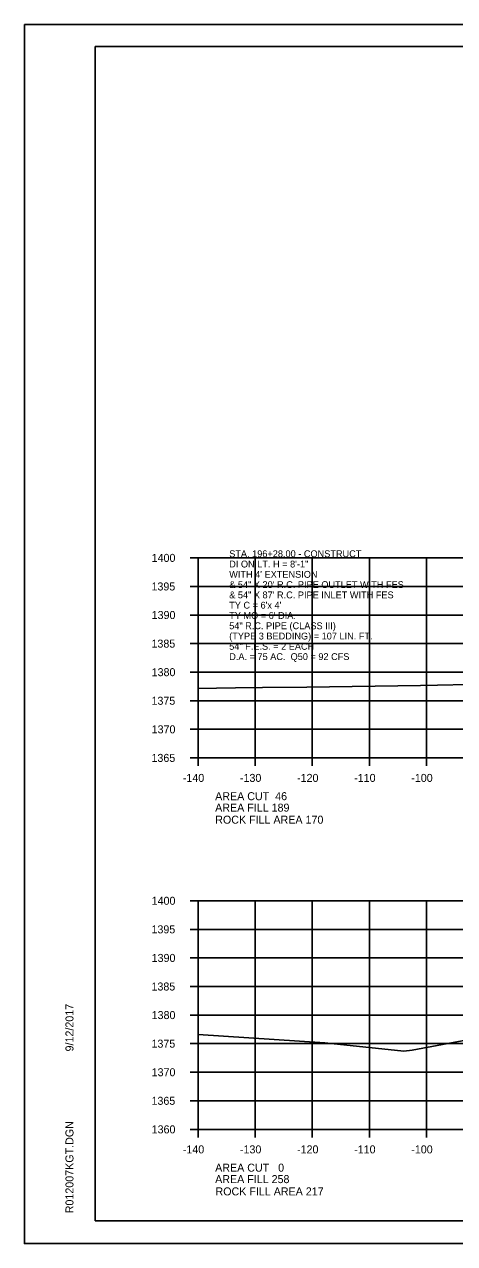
# Model space of a CAD drawing. Extents: x 1374311 to 1383814, y 384102 to 406278.
# Drawn here: x 1382469.7 to 1382545, y 401158.3 to 401371.7 of the extents above; entities that cross this region are included whole.
import ezdxf

# ---------------------------------------------------------------- set-up
doc = ezdxf.new("R2010")
doc.units = 0
for name, color, linetype in [('R_Axis', 7, 'Continuous'), ('R_Axis Annot', 7, 'Continuous'), ('R_Border', 7, 'Continuous'), ('R_Exist Surface', 7, 'Continuous'), ('R_Fin Surface', 7, 'Continuous'), ('R_Grid', 7, 'Continuous'), ('R_No Plot', 7, 'Continuous'), ('R_Water Annot', 7, 'Continuous')]:
    doc.layers.add(name, color=color, linetype=linetype)

msp = doc.modelspace()

# ---------------------------------------------------------------- linework, layer by layer
at = {"layer": 'R_Axis'}
for p, q in [((1382498.67, 401278.31), (1382500.07, 401278.31)), ((1382500.07, 401243.31), (1382500.07, 401278.31)), ((1382498.67, 401273.31), (1382500.07, 401273.31)), ((1382498.67, 401268.31), (1382500.07, 401268.31)), ((1382498.67, 401263.31), (1382500.07, 401263.31)), ((1382498.67, 401258.31), (1382500.07, 401258.31)), ((1382498.67, 401253.31), (1382500.07, 401253.31)), ((1382498.67, 401248.31), (1382500.07, 401248.31)), ((1382498.67, 401243.31), (1382500.07, 401243.31)), ((1382500.07, 401243.31), (1382780.07, 401243.31)), ((1382500.07, 401241.91), (1382500.07, 401243.31)), ((1382510.07, 401241.91), (1382510.07, 401243.31)), ((1382520.07, 401241.91), (1382520.07, 401243.31)), ((1382530.07, 401241.91), (1382530.07, 401243.31)), ((1382540.07, 401241.91), (1382540.07, 401243.31)), ((1382498.67, 401218.31), (1382500.07, 401218.31)), ((1382500.07, 401178.31), (1382500.07, 401218.31)), ((1382498.67, 401213.31), (1382500.07, 401213.31)), ((1382498.67, 401208.31), (1382500.07, 401208.31)), ((1382498.67, 401203.31), (1382500.07, 401203.31)), ((1382498.67, 401198.31), (1382500.07, 401198.31)), ((1382498.67, 401193.31), (1382500.07, 401193.31)), ((1382498.67, 401188.31), (1382500.07, 401188.31)), ((1382498.67, 401183.31), (1382500.07, 401183.31)), ((1382498.67, 401178.31), (1382500.07, 401178.31)), ((1382500.07, 401178.31), (1382780.07, 401178.31)), ((1382500.07, 401176.91), (1382500.07, 401178.31)), ((1382510.07, 401176.91), (1382510.07, 401178.31)), ((1382520.07, 401176.91), (1382520.07, 401178.31)), ((1382530.07, 401176.91), (1382530.07, 401178.31)), ((1382540.07, 401176.91), (1382540.07, 401178.31))]:
    msp.add_line(p, q, dxfattribs=at)
at = {"layer": 'R_Border'}
for p, q in [((1382482.07, 401367.77), (1382798.25, 401367.77)), ((1382482.07, 401162.31), (1382482.07, 401367.77)), ((1382482.07, 401162.31), (1382482.07, 401162.31)), ((1382798.25, 401162.31), (1382482.07, 401162.31))]:
    msp.add_line(p, q, dxfattribs=at)
at = {"layer": 'R_Exist Surface'}
for points in [[(1382500.07, 401255.43), (1382503.3, 401255.5), (1382506.63, 401255.59), (1382511.37, 401255.65), (1382519.15, 401255.71), (1382539.01, 401255.96), (1382541.99, 401256.02), (1382552.85, 401256.3)], [(1382500.07, 401194.92), (1382522.28, 401193.47), (1382536.13, 401191.98), (1382537.54, 401192.18), (1382553.52, 401195.17)]]:
    msp.add_lwpolyline(points, dxfattribs=at)
at = {"layer": 'R_Grid'}
for p, q in [((1382500.07, 401278.31), (1382780.07, 401278.31)), ((1382500.07, 401243.31), (1382500.07, 401278.31)), ((1382510.07, 401243.31), (1382510.07, 401278.31)), ((1382520.07, 401243.31), (1382520.07, 401278.31)), ((1382530.07, 401243.31), (1382530.07, 401278.31)), ((1382540.07, 401243.31), (1382540.07, 401278.31)), ((1382500.07, 401273.31), (1382780.07, 401273.31)), ((1382500.07, 401268.31), (1382780.07, 401268.31)), ((1382500.07, 401263.31), (1382780.07, 401263.31)), ((1382500.07, 401258.31), (1382780.07, 401258.31)), ((1382500.07, 401253.31), (1382780.07, 401253.31)), ((1382500.07, 401248.31), (1382780.07, 401248.31)), ((1382500.07, 401243.31), (1382780.07, 401243.31)), ((1382500.07, 401218.31), (1382780.07, 401218.31)), ((1382500.07, 401178.31), (1382500.07, 401218.31)), ((1382510.07, 401178.31), (1382510.07, 401218.31)), ((1382520.07, 401178.31), (1382520.07, 401218.31)), ((1382530.07, 401178.31), (1382530.07, 401218.31)), ((1382540.07, 401178.31), (1382540.07, 401218.31)), ((1382500.07, 401213.31), (1382780.07, 401213.31)), ((1382500.07, 401208.31), (1382780.07, 401208.31)), ((1382500.07, 401203.31), (1382780.07, 401203.31)), ((1382500.07, 401198.31), (1382780.07, 401198.31)), ((1382500.07, 401193.31), (1382780.07, 401193.31)), ((1382500.07, 401188.31), (1382780.07, 401188.31)), ((1382500.07, 401183.31), (1382780.07, 401183.31)), ((1382500.07, 401178.31), (1382780.07, 401178.31))]:
    msp.add_line(p, q, dxfattribs=at)
at = {"layer": 'R_No Plot'}
for p, q in [((1382469.67, 401371.66), (1382803, 401371.66)), ((1382469.67, 401158.33), (1382803, 401158.33))]:
    msp.add_line(p, q, dxfattribs=at)
for points in [[(1382469.66, 401371.66), (1382803, 401371.66), (1382803, 401158.32), (1382469.66, 401158.32)], [(1382715.99, 401367.77), (1382715.99, 401357.89), (1382751.72, 401357.89), (1382751.72, 401354.97), (1382774.92, 401354.97), (1382774.92, 401330.63), (1382798.25, 401330.63), (1382798.25, 401162.31), (1382482.07, 401162.31), (1382482.07, 401367.77)]]:
    msp.add_lwpolyline(points, close=True, dxfattribs=at)

# ---------------------------------------------------------------- texts
at = {"layer": 'R_Axis Annot'}
for s, p in [('1400', (1382491.95, 401277.61)), ('1395', (1382491.92, 401272.61)), ('1390', (1382491.95, 401267.61)), ('1385', (1382491.92, 401262.61)), ('1380', (1382491.95, 401257.61)), ('1375', (1382491.92, 401252.61)), ('1370', (1382491.95, 401247.61)), ('1365', (1382491.92, 401242.61)), ('-140', (1382497.41, 401239.11)), ('-130', (1382507.41, 401239.11)), ('-120', (1382517.41, 401239.11)), ('-110', (1382527.41, 401239.11)), ('-100', (1382537.41, 401239.11)), ('AREA CUT  46', (1382503.07, 401235.91)), ('AREA FILL 189', (1382503.07, 401233.91)), ('1400', (1382491.95, 401217.61)), ('1395', (1382491.92, 401212.61)), ('1390', (1382491.95, 401207.61)), ('1385', (1382491.92, 401202.61)), ('1380', (1382491.95, 401197.61)), ('1375', (1382491.92, 401192.61)), ('1370', (1382491.95, 401187.61)), ('1365', (1382491.92, 401182.61)), ('1360', (1382491.95, 401177.61)), ('-140', (1382497.41, 401174.11)), ('-130', (1382507.41, 401174.11)), ('-120', (1382517.41, 401174.11)), ('-110', (1382527.41, 401174.11)), ('-100', (1382537.41, 401174.11)), ('AREA CUT   0', (1382503.07, 401170.91)), ('AREA FILL 258', (1382503.07, 401168.91))]:
    msp.add_text(s, height=1.4, dxfattribs=at).set_placement(p)
at = {"layer": 'R_Border'}
for s, p in [('9/12/2017', (1382478.26, 401191.95)), ('R012007KGT.DGN', (1382478.26, 401163.63))]:
    msp.add_text(s, height=1.4, rotation=90, dxfattribs=at).set_placement(p)
at = {"layer": 'R_Fin Surface'}
for s, p in [('ROCK FILL AREA 170', (1382503.08, 401231.8)), ('ROCK FILL AREA 217', (1382503.13, 401166.76))]:
    msp.add_text(s, height=1.4, dxfattribs=at).set_placement(p)
at = {"layer": 'R_Water Annot'}
for s, p in [('STA. 196+28.00 - CONSTRUCT', (1382505.53, 401278.43)), ('DI ON LT. H = 8\'-1"', (1382505.53, 401276.63)), ("WITH 4' EXTENSION ", (1382505.53, 401274.83)), ('& 54" X 20\' R.C. PIPE OUTLET WITH FES', (1382505.53, 401273.03)), ('& 54" X 87\' R.C. PIPE INLET WITH FES', (1382505.53, 401271.23)), ("TY C = 6'x 4'", (1382505.53, 401269.43)), ("TY MO = 6' DIA.", (1382505.53, 401267.63)), ('54" R.C. PIPE (CLASS III)', (1382505.53, 401265.83)), ('(TYPE 3 BEDDING) = 107 LIN. FT.', (1382505.53, 401264.03)), ('54" F.E.S. = 2 EACH', (1382505.53, 401262.23)), ('D.A. = 75 AC.  Q50 = 92 CFS', (1382505.53, 401260.43))]:
    msp.add_text(s, height=1.2, dxfattribs=at).set_placement(p)

doc.saveas('drawing.dxf')
